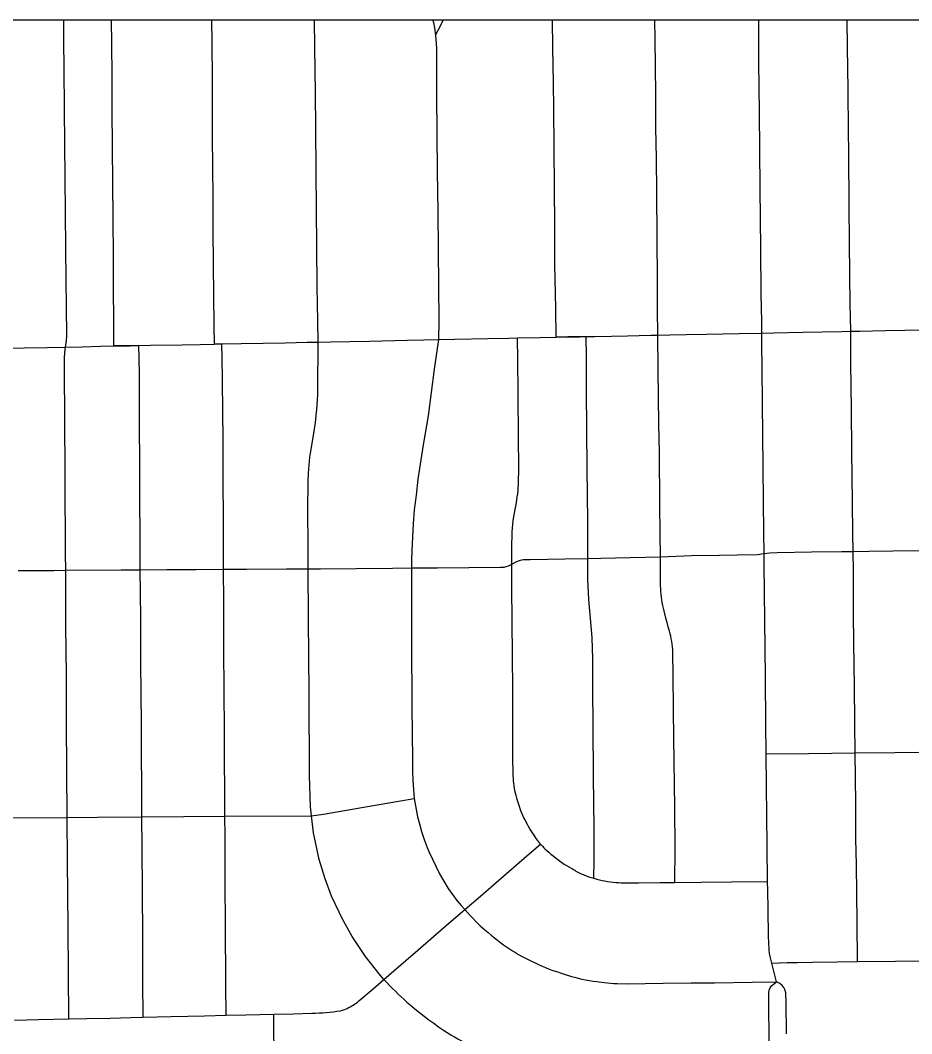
# Model space of a CAD drawing. Extents: x -59 to 82, y -3 to 49.
# Drawn here: x -9.808 to -9.229, y 34.691 to 35.348 of the extents above; entities that cross this region are included whole.
import ezdxf

# ---------------------------------------------------------------- set-up
doc = ezdxf.new("R2010")
doc.units = 0
for name, color, linetype in [('GM_X_City_Street', 7, 'Continuous'), ('GM_X_Corporation', 7, 'Continuous'), ('GM_X_County_Road', 7, 'Continuous'), ('SH_Data', 7, 'Continuous')]:
    doc.layers.add(name, color=color, linetype=linetype)

msp = doc.modelspace()

# ---------------------------------------------------------------- linework, layer by layer
at = {"layer": 'GM_X_City_Street'}
msp.add_line((-9.67677, 35.13815), (-9.6816, 35.13804), dxfattribs=at)
for points in [[(-9.77609, 34.70019), (-9.77634, 34.72999), (-9.77661, 34.75965), (-9.77698, 34.80278), (-9.77722, 34.83091), (-9.77737, 34.86199), (-9.77752, 34.89205), (-9.77767, 34.92311), (-9.77797, 34.95542), (-9.77815, 34.99131), (-9.77823, 35.00206), (-9.77845, 35.05121), (-9.77871, 35.09258), (-9.77889, 35.11782), (-9.77899, 35.1288), (-9.77868, 35.13277), (-9.7783, 35.13615), (-9.77765, 35.14015), (-9.77733, 35.14373), (-9.77757, 35.16208), (-9.77789, 35.18025), (-9.7781, 35.20006), (-9.77834, 35.22339), (-9.7786, 35.24594), (-9.77872, 35.26808), (-9.77889, 35.29043), (-9.77915, 35.31698), (-9.77928, 35.33477), (-9.77937, 35.34818)], [(-9.74681, 35.13687), (-9.74689, 35.15293), (-9.74706, 35.17404), (-9.74723, 35.19467), (-9.74741, 35.21979), (-9.74763, 35.24248), (-9.74773, 35.26588), (-9.74792, 35.29035), (-9.74808, 35.31195), (-9.74823, 35.33307), (-9.74848, 35.34818)], [(-9.6816, 35.13804), (-9.68177, 35.14989), (-9.68201, 35.17056), (-9.68228, 35.18926), (-9.68241, 35.21284), (-9.68252, 35.23257), (-9.68267, 35.25367), (-9.68282, 35.27182), (-9.6829, 35.29292), (-9.68297, 35.31004), (-9.68319, 35.33375), (-9.68335, 35.34818)], [(-9.57162, 34.72584), (-9.57482, 34.72941), (-9.58362, 34.74077), (-9.59218, 34.75359), (-9.59865, 34.76526), (-9.60077, 34.7694), (-9.60555, 34.77994), (-9.60977, 34.79119), (-9.61363, 34.80366), (-9.6174, 34.82089), (-9.61866, 34.83194), (-9.61928, 34.83778), (-9.61989, 34.85824), (-9.62018, 34.9111), (-9.62057, 34.95973), (-9.62071, 34.99228), (-9.62079, 35.00755), (-9.62091, 35.02963), (-9.62072, 35.04912), (-9.62057, 35.05436), (-9.62042, 35.05697), (-9.62023, 35.05958), (-9.61998, 35.06219), (-9.61968, 35.06478), (-9.61934, 35.06737), (-9.61763, 35.07744), (-9.61624, 35.08561), (-9.61585, 35.08888), (-9.61552, 35.09215), (-9.61522, 35.09543), (-9.61497, 35.09871), (-9.61476, 35.102), (-9.6146, 35.10528), (-9.61448, 35.10857), (-9.61437, 35.13938), (-9.61456, 35.15289), (-9.61486, 35.17549), (-9.61508, 35.2012), (-9.61529, 35.22548), (-9.61557, 35.25056), (-9.61576, 35.27781), (-9.61604, 35.30138), (-9.61641, 35.33041), (-9.61659, 35.34818)], [(-9.53807, 35.33844), (-9.53502, 35.34418), (-9.53335, 35.34779), (-9.53322, 35.34818)], [(-9.45991, 35.14252), (-9.46016, 35.16114), (-9.46062, 35.1899), (-9.46076, 35.21537), (-9.4609, 35.239), (-9.46116, 35.26603), (-9.46141, 35.29062), (-9.46158, 35.30763), (-9.46194, 35.33026), (-9.46216, 35.34818)], [(-9.3828, 34.78877), (-9.38268, 34.81079), (-9.38289, 34.83747), (-9.38351, 34.88236), (-9.38369, 34.90101), (-9.38392, 34.92301), (-9.38406, 34.93751), (-9.3842, 34.93962), (-9.38439, 34.94173), (-9.3846, 34.94344), (-9.38484, 34.94512), (-9.38514, 34.9468), (-9.38547, 34.94848), (-9.38583, 34.95015), (-9.38625, 34.95184), (-9.38712, 34.95466), (-9.38791, 34.95742), (-9.38868, 34.96019), (-9.38939, 34.96297), (-9.39007, 34.96576), (-9.39069, 34.96852), (-9.391, 34.9703), (-9.39128, 34.97212), (-9.39151, 34.97395), (-9.3917, 34.97578), (-9.39185, 34.97762), (-9.39196, 34.97946), (-9.39203, 34.98131), (-9.39219, 35.00009), (-9.3923, 35.015), (-9.39252, 35.034), (-9.39289, 35.06793), (-9.39317, 35.08599), (-9.39355, 35.12153), (-9.39385, 35.14385), (-9.394, 35.16078), (-9.39415, 35.17959), (-9.39431, 35.20695), (-9.39448, 35.23673), (-9.39479, 35.25854), (-9.39506, 35.27853), (-9.39524, 35.29945), (-9.3954, 35.31869), (-9.39559, 35.33569), (-9.39577, 35.34818)], [(-9.26437, 34.73737), (-9.26461, 34.76327), (-9.26503, 34.80022), (-9.26529, 34.81707), (-9.26547, 34.84011), (-9.26571, 34.8728), (-9.26595, 34.89143), (-9.26627, 34.91717), (-9.2664, 34.92842), (-9.26659, 34.946), (-9.26679, 34.96138), (-9.26699, 34.9908), (-9.2672, 35.00357), (-9.2673, 35.01495), (-9.26757, 35.03547), (-9.26793, 35.06882), (-9.26821, 35.09573), (-9.26852, 35.12577), (-9.26867, 35.13973), (-9.2687, 35.14638), (-9.26913, 35.16418), (-9.26924, 35.1825), (-9.26949, 35.2049), (-9.26974, 35.22688), (-9.27, 35.26263), (-9.2701, 35.27592), (-9.27038, 35.30321), (-9.2708, 35.33065), (-9.27094, 35.34818)], [(-9.46998, 34.81363), (-9.47128, 34.81522), (-9.47205, 34.81626), (-9.4728, 34.81733), (-9.47351, 34.81842), (-9.47418, 34.81953), (-9.47512, 34.82087), (-9.47602, 34.82222), (-9.4769, 34.8236), (-9.47774, 34.825), (-9.47855, 34.82642), (-9.47932, 34.82785), (-9.48006, 34.82931), (-9.48077, 34.83077), (-9.48144, 34.83226), (-9.48208, 34.83376), (-9.48268, 34.83528), (-9.48389, 34.8386), (-9.48498, 34.84195), (-9.48544, 34.84351), (-9.48587, 34.84509), (-9.48625, 34.84668), (-9.48658, 34.84827), (-9.48687, 34.84988), (-9.48712, 34.85149), (-9.48733, 34.8531), (-9.4875, 34.85472), (-9.48762, 34.85635), (-9.48771, 34.85798), (-9.48798, 34.87119), (-9.48807, 34.91331), (-9.48822, 34.93631), (-9.48851, 34.98019), (-9.48853, 34.99525), (-9.48866, 35.00541), (-9.48847, 35.01622), (-9.48826, 35.01866), (-9.48802, 35.02111), (-9.48772, 35.02354), (-9.48737, 35.02597), (-9.48698, 35.0284), (-9.48654, 35.03081), (-9.48567, 35.03513), (-9.48534, 35.03706), (-9.48505, 35.03898), (-9.4848, 35.04092), (-9.48459, 35.04286), (-9.48444, 35.04481), (-9.48433, 35.04676), (-9.48411, 35.05856), (-9.48424, 35.07687), (-9.48444, 35.10621), (-9.4848, 35.1278), (-9.48497, 35.14203)], [(-9.44034, 35.14292), (-9.44446, 35.14286), (-9.45237, 35.14274), (-9.45991, 35.14252)], [(-9.43549, 34.7915), (-9.43521, 34.80305), (-9.43529, 34.82395), (-9.4356, 34.85735), (-9.43588, 34.89081), (-9.43598, 34.91403), (-9.43609, 34.93356), (-9.43644, 34.94778), (-9.43859, 34.97226), (-9.43925, 34.98544), (-9.43924, 34.99904), (-9.43933, 35.02326), (-9.43962, 35.05734), (-9.44006, 35.10789), (-9.44023, 35.12988), (-9.44034, 35.14292)], [(-9.73068, 35.13712), (-9.73634, 35.13701), (-9.74124, 35.13694), (-9.74681, 35.13687)], [(-9.72788, 34.70128), (-9.728, 34.7246), (-9.72814, 34.75434), (-9.72854, 34.81132), (-9.72869, 34.83131), (-9.72893, 34.89175), (-9.72928, 34.93119), (-9.72944, 34.96006), (-9.72964, 34.97665), (-9.72981, 34.99163), (-9.73003, 35.05933), (-9.73023, 35.08695), (-9.73031, 35.1193), (-9.73068, 35.13712)], [(-9.67402, 34.70257), (-9.67426, 34.72202), (-9.67441, 34.76209), (-9.67456, 34.78766), (-9.67475, 34.8187), (-9.67482, 34.83166), (-9.67499, 34.88478), (-9.6753, 34.91545), (-9.67546, 34.93788), (-9.67558, 34.97081), (-9.67566, 34.99201), (-9.67584, 35.02316), (-9.67596, 35.05131), (-9.67606, 35.07689), (-9.67619, 35.09337), (-9.67648, 35.11505), (-9.67665, 35.12902), (-9.67677, 35.13815)], [(-9.80905, 34.99109), (-9.78593, 34.99123), (-9.77815, 34.99131), (-9.74218, 34.99149), (-9.72981, 34.99163), (-9.7125, 34.99175), (-9.69351, 34.99189), (-9.67566, 34.99201), (-9.66084, 34.99208), (-9.63493, 34.99221), (-9.62071, 34.99228), (-9.61282, 34.99234), (-9.58945, 34.99253), (-9.56608, 34.99272), (-9.55381, 34.99282), (-9.53675, 34.99293), (-9.51648, 34.99308), (-9.4959, 34.99323), (-9.4937, 34.99336), (-9.49224, 34.99367), (-9.4908, 34.9942), (-9.48853, 34.99525), (-9.48572, 34.99674), (-9.48429, 34.99744), (-9.48298, 34.9979), (-9.48133, 34.99823), (-9.47673, 34.99831), (-9.45432, 34.99876), (-9.43924, 34.99904), (-9.43078, 34.99923), (-9.41177, 34.99966), (-9.39219, 35.00009), (-9.37211, 35.00081), (-9.35383, 35.00109), (-9.3423, 35.00134), (-9.32913, 35.00158), (-9.32489, 35.00216), (-9.3212, 35.00264), (-9.31639, 35.00292), (-9.29418, 35.00317), (-9.27464, 35.00349), (-9.2672, 35.00357), (-9.25691, 35.00368), (-9.24126, 35.00393), (-9.22241, 35.00424)], [(-9.32363, 34.87216), (-9.29612, 34.87246), (-9.26571, 34.8728), (-9.24002, 34.87312), (-9.20909, 34.8735)], [(-9.82016, 34.83072), (-9.77722, 34.83091), (-9.75756, 34.83114), (-9.72869, 34.83131), (-9.7015, 34.83148), (-9.67482, 34.83166), (-9.61866, 34.83194), (-9.61078, 34.83314), (-9.58716, 34.83716), (-9.56215, 34.84141), (-9.55192, 34.84313)], [(-9.81134, 34.69942), (-9.79584, 34.69976), (-9.77609, 34.70019), (-9.76449, 34.70045), (-9.74938, 34.7008), (-9.73591, 34.7011), (-9.72788, 34.70128), (-9.70978, 34.70172), (-9.68809, 34.70223), (-9.67402, 34.70257), (-9.66119, 34.70285), (-9.64305, 34.70324), (-9.63022, 34.70356), (-9.61841, 34.70385), (-9.61608, 34.70393), (-9.61375, 34.70405), (-9.61142, 34.7042), (-9.6091, 34.70438), (-9.60677, 34.70461), (-9.60445, 34.70487), (-9.60214, 34.70517), (-9.59983, 34.70551), (-9.59874, 34.70583), (-9.59767, 34.70619), (-9.59661, 34.70659), (-9.59557, 34.70704), (-9.59454, 34.70751), (-9.59354, 34.70803), (-9.59256, 34.70859), (-9.59159, 34.70918), (-9.59065, 34.70981), (-9.58973, 34.71048), (-9.58885, 34.71117), (-9.58788, 34.71188), (-9.57868, 34.71979), (-9.57162, 34.72584), (-9.56529, 34.73132), (-9.54968, 34.74485), (-9.53767, 34.75521), (-9.52789, 34.76365), (-9.51922, 34.77114), (-9.50903, 34.77987), (-9.49202, 34.79457), (-9.47728, 34.80732), (-9.46998, 34.81363)], [(-9.46998, 34.81363), (-9.46874, 34.81225), (-9.46783, 34.81131), (-9.46688, 34.81041), (-9.46591, 34.80954), (-9.4646, 34.80832), (-9.46325, 34.80714), (-9.46188, 34.80598), (-9.46049, 34.80485), (-9.45907, 34.80376), (-9.45762, 34.8027), (-9.45615, 34.80168), (-9.45465, 34.80069), (-9.45313, 34.79973), (-9.4516, 34.79881), (-9.45004, 34.79792), (-9.44928, 34.79754), (-9.44855, 34.79712), (-9.44783, 34.79666), (-9.44715, 34.79617), (-9.44585, 34.79549), (-9.44456, 34.79487), (-9.44195, 34.79371), (-9.43928, 34.79268), (-9.43792, 34.79222), (-9.43549, 34.7915), (-9.4334, 34.79092), (-9.43168, 34.79048), (-9.42994, 34.79009), (-9.42819, 34.78973), (-9.42644, 34.78943), (-9.42467, 34.78916), (-9.42291, 34.78894), (-9.42114, 34.78876), (-9.41936, 34.78862), (-9.4176, 34.78853), (-9.40641, 34.7886), (-9.39231, 34.7887), (-9.3828, 34.78877), (-9.36574, 34.78896), (-9.34613, 34.78917), (-9.32267, 34.78944)], [(-9.57162, 34.72584), (-9.56598, 34.71998), (-9.56418, 34.71814), (-9.56234, 34.71632), (-9.56047, 34.71453), (-9.55858, 34.71276), (-9.55666, 34.71103), (-9.55468, 34.70932), (-9.55164, 34.70684), (-9.54859, 34.70443), (-9.54551, 34.70205), (-9.5424, 34.6997), (-9.53927, 34.6974), (-9.53612, 34.69512), (-9.5329, 34.69287), (-9.53057, 34.69138), (-9.52826, 34.68995), (-9.52593, 34.68856), (-9.52356, 34.68721), (-9.52118, 34.6859), (-9.51878, 34.68462), (-9.51636, 34.68338), (-9.51308, 34.68178)], [(-9.64258, 34.29166), (-9.64274, 34.32442), (-9.64286, 34.34686), (-9.6429, 34.35513), (-9.64282, 34.38853), (-9.64234, 34.4192), (-9.64185, 34.4268), (-9.64166, 34.44208), (-9.64176, 34.46207), (-9.64185, 34.47904), (-9.6419, 34.48865), (-9.6422, 34.50531), (-9.64227, 34.53822), (-9.64228, 34.54696), (-9.64235, 34.55335), (-9.64245, 34.57507), (-9.64243, 34.60276), (-9.64259, 34.62874), (-9.64272, 34.64944), (-9.64275, 34.65463), (-9.6429, 34.67866), (-9.64299, 34.69463), (-9.64305, 34.70324)]]:
    msp.add_lwpolyline(points, dxfattribs=at)
at = {"layer": 'GM_X_Corporation'}
msp.add_lwpolyline([(-11.06363, 33.58128), (-10.8923, 33.58537), (-10.89553, 33.32934), (-10.89316, 33.08278), (-10.77266, 33.08823), (-10.60325, 33.0942), (-10.45125, 33.09846), (-10.13784, 33.11031), (-9.95572, 33.10815), (-9.96222, 33.613), (-9.31581, 33.62619), (-9.00838, 33.63414), (-8.70912, 33.63469), (-8.70031, 33.63499), (-8.36612, 33.64648), (-8.35786, 33.18085), (-8.27858, 33.17959), (-8.27858, 35.34818), (-15.07858, 35.34818)], dxfattribs=at)
at = {"layer": 'GM_X_County_Road'}
for p, q in [((-9.6816, 35.13804), (-9.67677, 35.13815)), ((-9.31677, 34.7243), (-9.31984, 34.73635))]:
    msp.add_line(p, q, dxfattribs=at)
for points in [[(-9.53982, 35.34818), (-9.53946, 35.34675), (-9.53875, 35.34332), (-9.53807, 35.33844), (-9.5376, 35.32999), (-9.53752, 35.32042), (-9.5374, 35.30052), (-9.53724, 35.27428), (-9.537, 35.25031), (-9.53674, 35.22388), (-9.53645, 35.19925), (-9.53623, 35.17625), (-9.53601, 35.15286), (-9.53625, 35.14104), (-9.53892, 35.12178), (-9.54298, 35.09156), (-9.54609, 35.07269), (-9.54956, 35.05047), (-9.55075, 35.04006), (-9.55191, 35.03043), (-9.55269, 35.02144), (-9.55338, 35.00865), (-9.55369, 34.99854), (-9.55381, 34.99282), (-9.55371, 34.94543), (-9.55343, 34.90242), (-9.55318, 34.86862), (-9.55305, 34.86089), (-9.55283, 34.85496), (-9.55246, 34.84904), (-9.55192, 34.84313), (-9.5512, 34.83842), (-9.5503, 34.83373), (-9.54979, 34.8314), (-9.54862, 34.82677), (-9.54718, 34.82181), (-9.54636, 34.81917), (-9.54548, 34.81654), (-9.5436, 34.81133), (-9.54258, 34.80875), (-9.53559, 34.79439), (-9.52987, 34.78493), (-9.52426, 34.77709), (-9.5215, 34.77383), (-9.51922, 34.77114), (-9.51556, 34.76721), (-9.5103, 34.76169), (-9.50924, 34.76071), (-9.50605, 34.75792), (-9.50405, 34.75621), (-9.50202, 34.75453), (-9.49996, 34.75288), (-9.49788, 34.75126), (-9.49578, 34.74968), (-9.49392, 34.74833), (-9.49204, 34.74701), (-9.49013, 34.74573), (-9.4882, 34.74448), (-9.48625, 34.74327), (-9.48427, 34.7421), (-9.48227, 34.74097), (-9.48026, 34.73987), (-9.47804, 34.73871), (-9.4758, 34.73759), (-9.47354, 34.73651), (-9.47127, 34.73547), (-9.46898, 34.73446), (-9.46667, 34.7335), (-9.46435, 34.73258), (-9.46204, 34.73172), (-9.45972, 34.73089), (-9.45595, 34.72965), (-9.44985, 34.72769), (-9.44798, 34.7272), (-9.44554, 34.72663), (-9.44313, 34.7261), (-9.44071, 34.72562), (-9.43828, 34.72518), (-9.43584, 34.72478), (-9.43339, 34.72441), (-9.42877, 34.72383), (-9.42663, 34.72361), (-9.42449, 34.72343), (-9.42234, 34.72328), (-9.42019, 34.72317), (-9.41373, 34.72307), (-9.39042, 34.72344), (-9.37218, 34.72356), (-9.35708, 34.72367), (-9.33275, 34.72405), (-9.31677, 34.7243)], [(-9.31984, 34.73635), (-9.3208, 34.73984), (-9.3213, 34.74267), (-9.32155, 34.7452), (-9.32206, 34.75385), (-9.32231, 34.77138), (-9.32255, 34.78351), (-9.32267, 34.78944), (-9.32287, 34.81221), (-9.32309, 34.83226), (-9.32335, 34.85113), (-9.32363, 34.87216), (-9.32378, 34.89139), (-9.32403, 34.92205), (-9.32447, 34.9589), (-9.32466, 34.97691), (-9.32481, 34.99536), (-9.32489, 35.00216), (-9.32504, 35.01563), (-9.3255, 35.0578), (-9.32576, 35.07959), (-9.32594, 35.09938), (-9.32616, 35.12266), (-9.32628, 35.13761), (-9.32637, 35.14525), (-9.32645, 35.15267), (-9.3267, 35.1706), (-9.32693, 35.19986), (-9.32741, 35.23932), (-9.3279, 35.28881), (-9.32823, 35.32086), (-9.32837, 35.34818)], [(-9.67677, 35.13815), (-9.66427, 35.13838), (-9.63578, 35.13898), (-9.6214, 35.13924), (-9.61437, 35.13938), (-9.60637, 35.13953), (-9.58109, 35.14004), (-9.55643, 35.14059), (-9.54575, 35.14085), (-9.53625, 35.14104), (-9.52553, 35.14125), (-9.50414, 35.14162), (-9.49046, 35.14191), (-9.48497, 35.14203), (-9.47013, 35.14232), (-9.45991, 35.14252)], [(-9.45991, 35.14252), (-9.45237, 35.14274), (-9.44446, 35.14286), (-9.44034, 35.14292)], [(-9.44034, 35.14292), (-9.43503, 35.14301), (-9.42388, 35.14321), (-9.41356, 35.14343), (-9.39833, 35.14375), (-9.39385, 35.14385), (-9.38606, 35.14402), (-9.3755, 35.14419), (-9.36228, 35.14449), (-9.34114, 35.14491), (-9.32637, 35.14525), (-9.31854, 35.14544), (-9.2997, 35.14582), (-9.27438, 35.14631), (-9.2687, 35.14638), (-9.26269, 35.14656), (-9.24617, 35.14685), (-9.22109, 35.14732)], [(-9.82203, 35.1353), (-9.81663, 35.1354), (-9.805, 35.13559), (-9.78992, 35.1359), (-9.7783, 35.13615), (-9.76755, 35.13638), (-9.7556, 35.13671), (-9.74681, 35.13687)], [(-9.74681, 35.13687), (-9.74124, 35.13694), (-9.73634, 35.13701), (-9.73068, 35.13712)], [(-9.73068, 35.13712), (-9.72313, 35.1373), (-9.70256, 35.13763), (-9.69096, 35.13782), (-9.6816, 35.13804)], [(-9.31984, 34.73635), (-9.30986, 34.73671), (-9.3035, 34.73683), (-9.29349, 34.73707), (-9.27739, 34.7372), (-9.26437, 34.73737), (-9.23965, 34.73773), (-9.20773, 34.7382)], [(-9.3215, 34.67221), (-9.32166, 34.69196), (-9.32177, 34.70456), (-9.32186, 34.71695), (-9.32151, 34.71893), (-9.32105, 34.72043), (-9.31995, 34.72183), (-9.31887, 34.72282), (-9.31677, 34.7243)], [(-9.31035, 34.69056), (-9.31055, 34.71093), (-9.31083, 34.71706), (-9.31139, 34.71923), (-9.31215, 34.72067), (-9.31308, 34.72186), (-9.31467, 34.72313), (-9.31677, 34.7243)]]:
    msp.add_lwpolyline(points, dxfattribs=at)
at = {"layer": 'SH_Data'}
msp.add_lwpolyline([(-15.07858, 28.54818), (-8.27858, 28.54818), (-8.27858, 35.34818), (-15.07858, 35.34818)], close=True, dxfattribs=at)

doc.saveas('drawing.dxf')
